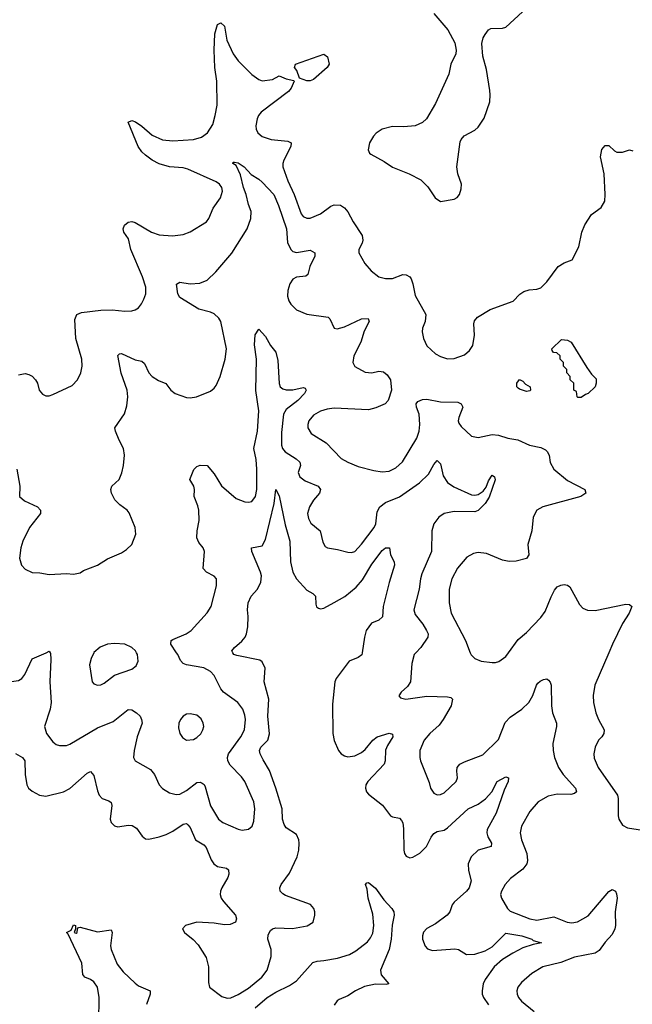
# Model space of a CAD drawing. Header units: inches. Extents: x 1771504 to 1971212, y 471788 to 643615.
# Tile 274 of 587: x 1813957 to 1817527, y 617951 to 623688. Entities that reach past the tile are written whole.
import ezdxf

# ---------------------------------------------------------------- set-up
doc = ezdxf.new("R2010")
doc.units = ezdxf.units.IN
doc.header["$MEASUREMENT"] = 0
doc.layers.add('B8611', color=7, linetype='Continuous')
doc.layers.add('B8612', color=7, linetype='Continuous')

msp = doc.modelspace()

# ---------------------------------------------------------------- linework, layer by layer
at = {"layer": 'B8611', "color": 5}
for points, elevation in [([(1813783.4, 620000), (1813810, 619919.1), (1813830, 619874.4), (1813850, 619852.2), (1813870, 619840.3), (1813910, 619832), (1813950, 619837), (1813970, 619850.4), (1813987.3, 619872.7), (1814030, 619963.7), (1814112, 620000)], 440), ([(1813933, 619413), (1813974, 619390), (1813987.7, 619370), (1813990.2, 619290), (1813998.2, 619230), (1814007.9, 619210), (1814030, 619192.6), (1814073.4, 619170), (1814110, 619163.2), (1814211.8, 619188.2), (1814250, 619207.7), (1814350, 619297.7), (1814370, 619308.5), (1814390, 619284), (1814410, 619194.8), (1814419.6, 619170), (1814437.1, 619150), (1814476.2, 619136.2), (1814490, 619126.8), (1814494.4, 619110), (1814485.2, 619030), (1814490.3, 619010), (1814510, 618991.6), (1814530, 618985.8), (1814590, 618994.5), (1814613.3, 618993.3), (1814637.5, 618977.5), (1814670.2, 618930.2), (1814690, 618916), (1814710, 618912.9), (1814770, 618926.4), (1814810, 618941.2), (1814850, 618960.2), (1814910, 619001.2), (1814930, 619004), (1814937.6, 618997.6), (1814950, 618982), (1814981.5, 618910), (1815030, 618879.6), (1815044.9, 618864.9), (1815073.8, 618793.8), (1815089.3, 618769.3), (1815110, 618754.6), (1815163.4, 618743.4), (1815173.8, 618733.8), (1815176.2, 618710), (1815171.1, 618690), (1815135.5, 618630), (1815126.7, 618610), (1815124.7, 618590), (1815131.3, 618570), (1815145.2, 618550), (1815215, 618470), (1815221.3, 618450), (1815214, 618430), (1815184.2, 618415.8), (1815150, 618414.3), (1815090, 618423.2), (1814990, 618429.8), (1814922.8, 618410), (1814906.8, 618390), (1814917.3, 618370), (1814968, 618328), (1814997, 618297), (1815043.3, 618223.3), (1815056.9, 618170), (1815058.5, 618078.5), (1815064.4, 618050), (1815136, 617996), (1815166.3, 617986.3), (1815188.6, 617988.6), (1815230, 618008.1), (1815290, 618044.7), (1815369.3, 618110), (1815399.3, 618150), (1815422.8, 618230), (1815422.2, 618270), (1815403.6, 618330), (1815405, 618355), (1815418.6, 618381.4), (1815430, 618391), (1815450, 618397.6), (1815546.4, 618393.6), (1815632.5, 618407.5), (1815667.3, 618430), (1815678, 618470), (1815678, 618490), (1815671.5, 618510), (1815651.9, 618531.9), (1815505.6, 618585.6), (1815490, 618594), (1815475.1, 618610), (1815473.3, 618630), (1815481.8, 618650), (1815530, 618715.8), (1815573.8, 618810), (1815583.5, 618850), (1815585.3, 618890), (1815583.1, 618910), (1815570, 618939.7), (1815510, 618980.3), (1815497.9, 618997.9), (1815489.2, 619030), (1815487.8, 619090), (1815450.8, 619210.8), (1815413.9, 619313.9), (1815376.4, 619376.4), (1815359.3, 619410), (1815354.5, 619430), (1815363.5, 619450), (1815404.1, 619490), (1815413.5, 619526.5), (1815404.1, 619630), (1815410, 619728.7), (1815382.2, 619830), (1815388.5, 619910), (1815370, 619947.3), (1815355.9, 619955.9), (1815222.6, 619982.6), (1815204.5, 619990), (1815198.9, 620000)], 420), ([(1814134.9, 620000), (1814136.9, 619996.9), (1814139.5, 619959.5), (1814133.8, 619830), (1814141.3, 619710), (1814134.6, 619670), (1814102.7, 619570), (1814113.1, 619530), (1814150, 619480.3), (1814170, 619464.6), (1814190, 619458.3), (1814230, 619459), (1814250, 619466.5), (1814410, 619561.1), (1814502, 619598), (1814590, 619668.9), (1814610, 619666.3), (1814637.6, 619650), (1814658.9, 619630), (1814667.9, 619610), (1814670.2, 619590), (1814641.6, 619510), (1814623.5, 619430), (1814621.1, 619390), (1814630.4, 619370), (1814720, 619320), (1814743.2, 619290), (1814769.2, 619229.2), (1814790, 619208.5), (1814830, 619184.2), (1814870, 619173.4), (1814890, 619174.9), (1814930, 619197.6), (1814990, 619243.2), (1815010, 619245.2), (1815020, 619240), (1815031.6, 619231.6), (1815038.1, 619218.1), (1815070, 619108), (1815116, 619030), (1815141.6, 619010), (1815230, 618972), (1815253.3, 618966.7), (1815290, 618970.7), (1815311.3, 618988.7), (1815321.3, 619018.7), (1815327.3, 619090), (1815321.1, 619130), (1815268.5, 619250), (1815250, 619275.8), (1815183.7, 619343.7), (1815169.8, 619370), (1815169.1, 619390), (1815174.7, 619410), (1815246, 619510), (1815267.2, 619550), (1815273.7, 619610), (1815270, 619636), (1815258, 619670), (1815229.3, 619709.3), (1815145.1, 619770), (1815129.9, 619789.9), (1815090, 619866.9), (1815070, 619890.8), (1815030, 619910.8), (1814930, 619928.5), (1814910, 619936.9), (1814894.8, 619954.8), (1814878, 619990), (1814871.5, 620000)], 440), ([(1814389.4, 620000), (1814373.8, 619966.2), (1814364.4, 619930), (1814378.8, 619830), (1814390, 619818.8), (1814410, 619810.7), (1814430, 619813), (1814450, 619821.6), (1814510, 619868.7), (1814610, 619903.7), (1814636.4, 619923.6), (1814647.3, 619950), (1814644.5, 619990), (1814638.3, 620000)], 460), ([(1815953.8, 620000), (1815952.1, 619987.9), (1815930, 619972.4), (1815876.4, 619950), (1815802, 619850), (1815793.1, 619830), (1815779.4, 619700.6), (1815782.4, 619530), (1815790, 619488.2), (1815815.4, 619430), (1815830.3, 619410), (1815850, 619398.2), (1815870, 619393.1), (1815910, 619399.5), (1815950, 619418.5), (1815970, 619435.9), (1816015.1, 619490), (1816040.5, 619510), (1816110, 619530.2), (1816130, 619524.7), (1816132.6, 619510), (1816100.1, 619459.9), (1816088.3, 619431.7), (1816086.7, 619370), (1816080.7, 619350), (1815985.8, 619250), (1815974.9, 619230), (1815971.6, 619210), (1815978, 619190), (1815990, 619175.8), (1816071.9, 619111.9), (1816118.4, 619050), (1816130, 619042.7), (1816170, 619035.6), (1816183, 619023), (1816189.3, 619009.3), (1816194.2, 618974.2), (1816196, 618850), (1816200.3, 618830), (1816210, 618813.4), (1816230, 618804.9), (1816248.4, 618808.4), (1816290, 618831.6), (1816328.5, 618871.5), (1816354.7, 618925.3), (1816370, 618946.2), (1816390, 618957.3), (1816430, 618966.4), (1816450, 618979.5), (1816570, 619089.5), (1816630, 619117.7), (1816672.6, 619147.4), (1816708.3, 619190), (1816740.5, 619250), (1816790, 619276.4), (1816806, 619270), (1816804.4, 619250), (1816781.5, 619198.5), (1816734.2, 619065.8), (1816680.6, 618970), (1816678.8, 618950), (1816686, 618926), (1816707.2, 618890), (1816705.5, 618870), (1816630, 618848.5), (1816589.1, 618810), (1816570.2, 618770), (1816572.3, 618730), (1816587.5, 618670), (1816576.2, 618630), (1816560.8, 618610), (1816490, 618546), (1816478.3, 618530), (1816463.8, 618490), (1816447.6, 618470), (1816380.5, 618419.5), (1816330, 618392.7), (1816310, 618372), (1816304.3, 618350), (1816305.5, 618330), (1816319.4, 618290), (1816333.6, 618273.6), (1816363.8, 618263.8), (1816493.7, 618273.7), (1816514.9, 618270), (1816560.6, 618240.6), (1816610, 618242.7), (1816670, 618262.7), (1816710, 618286.9), (1816790, 618366.3), (1816884.4, 618350), (1816942.4, 618330), (1816950, 618323.7), (1816998.8, 618310), (1816950, 618300.4), (1816890, 618279.6), (1816830.2, 618250), (1816770, 618212.9), (1816722.7, 618170), (1816670, 618096.1), (1816658.8, 618070), (1816651.5, 618030), (1816652.3, 618010), (1816659.4, 617990), (1816690, 617948.7)], 420), ([(1816266.2, 620000), (1816256.5, 619990), (1816243.4, 619936.6), (1816234.8, 619830), (1816216.7, 619803.3), (1816180.7, 619770), (1816167.7, 619747.7), (1816176, 619736), (1816208.5, 619728.5), (1816330, 619747.1), (1816450, 619742.7), (1816470, 619739.5), (1816479.5, 619730), (1816471.3, 619690), (1816424.4, 619610), (1816401.6, 619578.4), (1816347.2, 619530), (1816313.7, 619490), (1816288.9, 619430), (1816288.9, 619390), (1816293.4, 619370), (1816343.1, 619243.1), (1816350.6, 619210), (1816370, 619180.7), (1816390.7, 619170.7), (1816410, 619173.4), (1816430, 619183), (1816500.9, 619250), (1816509.5, 619270), (1816504.2, 619310), (1816507.6, 619330), (1816522.9, 619350), (1816550, 619364.9), (1816655.5, 619404.5), (1816746.6, 619493.4), (1816787, 619593), (1816816.3, 619623.7), (1816883.5, 619670), (1816924.8, 619710), (1816947.6, 619750), (1816968, 619810), (1816977.3, 619822.7), (1816990, 619834.9), (1817010, 619844.4), (1817030, 619847.7), (1817039.5, 619839.5), (1817048.7, 619828.7), (1817054, 619810), (1817056.1, 619690), (1817061.7, 619650), (1817084.6, 619590), (1817084.6, 619570), (1817064.6, 619470), (1817065.7, 619430), (1817072.9, 619390), (1817096.9, 619330), (1817125.2, 619290), (1817197, 619210), (1817203, 619190), (1817190, 619179.6), (1817170, 619174.3), (1817090, 619175.1), (1817036.3, 619163.7), (1816979.5, 619130), (1816930, 619074), (1816880.9, 618990), (1816873.1, 618950), (1816882, 618910), (1816912.6, 618830), (1816917.1, 618790), (1816912.8, 618770), (1816890, 618738), (1816816.8, 618683.2), (1816786, 618650), (1816764.6, 618610), (1816759.5, 618590), (1816764.2, 618570), (1816800.3, 618510), (1816814.7, 618494.7), (1816930, 618448.5), (1816970, 618441.8), (1817070, 618460.2), (1817147.7, 618430), (1817174.5, 618425.5), (1817208.1, 618431.9), (1817270, 618466.9), (1817390, 618608.5), (1817410, 618620.5), (1817430, 618610.8), (1817435.1, 618595.1), (1817438.3, 618570), (1817427, 618490), (1817429.2, 618410), (1817426, 618390), (1817410, 618358), (1817370, 618314), (1817334.8, 618265.2), (1817310, 618249.2), (1817190, 618226.1), (1817110, 618195), (1817006, 618170), (1816941.1, 618130), (1816881.8, 618078.2), (1816861.1, 618050), (1816854.9, 618030), (1816856, 618010), (1816863.6, 617990), (1816881.1, 617970), (1816954.9, 617910)], 440), ([(1816583.2, 620000), (1816588.1, 619988.1), (1816610, 619966.7), (1816646.8, 619950), (1816710, 619942), (1816730, 619942), (1816750, 619948.5), (1816790, 619977.6), (1816806.1, 620000)], 460), ([(1817390, 620000), (1817308.5, 619811.5), (1817299.1, 619750), (1817301.3, 619710), (1817314.7, 619650), (1817330.2, 619610), (1817363.2, 619550), (1817362.3, 619530), (1817350.3, 619510), (1817330, 619489.6), (1817310.2, 619450), (1817302.8, 619410), (1817305.3, 619385.3), (1817328.2, 619330), (1817440.2, 619170), (1817443.9, 619150), (1817444.2, 619050), (1817449, 619029), (1817470, 618995.5), (1817499.5, 618979.5), (1817585.7, 618965.7)], 460), ([(1815329.1, 617930), (1815398.7, 617990), (1815450, 618022.5), (1815530, 618059.9), (1815570, 618088.6), (1815665.2, 618194.8), (1815690, 618203.2), (1815730, 618205.9), (1815810, 618220.7), (1815878.6, 618241.4), (1815917, 618263), (1815984.4, 618315.6), (1816001.7, 618338.3), (1816014.5, 618365.5), (1816021.8, 618410), (1816015.4, 618475.4), (1815988, 618570), (1815981.7, 618621.7), (1815973.2, 618650), (1815981.2, 618658.8), (1815990, 618660.5), (1816030, 618627), (1816079.6, 618559.6), (1816125.5, 618510), (1816137.1, 618490), (1816138.9, 618470), (1816128.5, 618411.5), (1816122.8, 618330), (1816111, 618271), (1816060.1, 618150), (1816063.6, 618123.6), (1816107.7, 618070), (1816093.6, 618066.4), (1816030, 618068.3), (1815965.8, 618054.2), (1815914.6, 618030), (1815870, 618000.3), (1815820, 617980), (1815808.2, 617971.8), (1815790, 617946.6)], 380), ([(1814418.5, 617850), (1814420.4, 617990), (1814410.4, 618050), (1814390, 618081.2), (1814370, 618096.5), (1814337.6, 618110), (1814324.6, 618124.6), (1814319.6, 618190), (1814240.4, 618360.4), (1814229.5, 618370), (1814256.4, 618383.6), (1814270, 618414.8), (1814282, 618410), (1814282, 618390), (1814274, 618370), (1814286.4, 618366.4), (1814292, 618370), (1814294, 618390), (1814300.9, 618399.1), (1814310, 618400.7), (1814410, 618374.2), (1814490, 618384.9), (1814496.9, 618370), (1814487.4, 618292.6), (1814490.6, 618270), (1814525.9, 618185.9), (1814560.4, 618140.4), (1814630, 618074.3), (1814650, 618059.3), (1814717.6, 618030), (1814718, 618010), (1814695.8, 617950)], 380)]:
    msp.add_lwpolyline(points, dxfattribs=dict(at, elevation=elevation))
at = {"layer": 'B8611', "color": 5, "elevation": 460}
msp.add_lwpolyline([(1814950, 619644.5), (1814930, 619640.9), (1814910, 619629.2), (1814894, 619610), (1814884.9, 619590), (1814882.5, 619562.5), (1814890.8, 619530), (1814906.7, 619506.7), (1814930, 619490.7), (1814970, 619494.9), (1814990, 619504.9), (1815013.2, 619526.8), (1815025.1, 619550), (1815029.6, 619570), (1815027.3, 619590), (1815015.1, 619615.1), (1814990, 619636.2)], close=True, dxfattribs=at)
at = {"layer": 'B8612', "color": 5}
for points, elevation in [([(1816370, 623723.7), (1816452.4, 623630), (1816493.5, 623553.5), (1816501.6, 623510), (1816498, 623490), (1816470.4, 623430), (1816457.6, 623370), (1816380.7, 623199.3), (1816328.2, 623110), (1816305.5, 623090), (1816261, 623070), (1816195, 623065), (1816130, 623066.6), (1816069.3, 623050.7), (1816033.7, 623026.3), (1816018.7, 623010), (1815996.5, 622970), (1815988.4, 622930), (1815996.3, 622910), (1816004, 622904), (1816081.7, 622861.7), (1816130, 622829.3), (1816226, 622790), (1816295, 622755), (1816335.3, 622715.3), (1816379.3, 622650), (1816410, 622628.4), (1816490, 622643), (1816507.6, 622652.4), (1816519.5, 622670), (1816530, 622702), (1816531.3, 622730), (1816511, 622791), (1816504.7, 622830), (1816524.2, 622975.8), (1816529.6, 622990.4), (1816547.9, 623012.1), (1816610, 623044.9), (1816630, 623063), (1816664.5, 623115.5), (1816696.8, 623210), (1816699.8, 623250), (1816696.6, 623276.6), (1816677.2, 623397.2), (1816655.9, 623475.9), (1816649.6, 623549.6), (1816658, 623582), (1816670, 623602.8), (1816689.3, 623630), (1816703.3, 623636.7), (1816770, 623638.3), (1816790, 623645.3), (1816886.8, 623733.2)], 520), ([(1813950, 621619.5), (1813990, 621626), (1814010, 621621.1), (1814030, 621610.4), (1814050.4, 621590), (1814060.4, 621570), (1814070.5, 621530.5), (1814090, 621506), (1814110, 621496), (1814130, 621497.3), (1814150, 621504.9), (1814263.3, 621556.7), (1814294, 621590), (1814313.3, 621630), (1814321.3, 621670), (1814318.9, 621710), (1814283.7, 621830), (1814278.9, 621941.1), (1814289.8, 621970), (1814318.3, 621981.7), (1814430, 621994.8), (1814496.8, 621996.8), (1814569.8, 621990.2), (1814610, 621991.8), (1814630, 621997.6), (1814649.8, 622010.2), (1814667.6, 622032.4), (1814680.7, 622059.3), (1814691.8, 622090), (1814691.6, 622130), (1814672.3, 622190), (1814605, 622350), (1814591, 622411), (1814564.6, 622450), (1814559.8, 622470), (1814568.8, 622491.2), (1814590, 622508.2), (1814610, 622513), (1814630, 622506.9), (1814726.4, 622450), (1814770, 622435.2), (1814848.1, 622428.1), (1814910, 622437.3), (1814950, 622451.8), (1815045.1, 622510), (1815059.7, 622530), (1815084.7, 622590), (1815128, 622650), (1815138.3, 622690), (1815135.8, 622710), (1815122, 622730), (1815102.6, 622742.6), (1814937.7, 622817.7), (1814910, 622824.9), (1814830, 622831.8), (1814770, 622849.2), (1814730, 622869.3), (1814690, 622899.2), (1814670, 622918.5), (1814648.7, 622950), (1814589.7, 623090.3), (1814610, 623100.3), (1814632.8, 623092.8), (1814670, 623067.7), (1814730, 623015.9), (1814790, 622988.6), (1814850, 622983), (1814969.9, 622990.1), (1815016.7, 623003.3), (1815052, 623030), (1815082.5, 623077.5), (1815097.3, 623130), (1815107.3, 623190), (1815106.8, 623330), (1815094.8, 623410), (1815090.6, 623510), (1815093.7, 623606.3), (1815110, 623660.7), (1815130, 623670.7), (1815151.5, 623651.5), (1815164.4, 623570), (1815200.7, 623490), (1815230, 623447.9), (1815310, 623368.8), (1815350, 623339.5), (1815370, 623331.7), (1815430, 623339.6), (1815470, 623362), (1815510, 623343.2), (1815554.2, 623334.2), (1815557.3, 623330), (1815540.2, 623290), (1815523, 623270), (1815365.1, 623150), (1815348.8, 623130), (1815340.4, 623110), (1815332.7, 623070), (1815335.9, 623050), (1815345.8, 623030), (1815370, 623008.2), (1815422.8, 622990), (1815520, 622980), (1815539.6, 622970), (1815537.2, 622950), (1815496.6, 622870), (1815490.2, 622850), (1815490.2, 622830), (1815519.8, 622750), (1815556.2, 622670), (1815597, 622557), (1815610, 622541.5), (1815630, 622531.4), (1815650, 622532.1), (1815710, 622556.6), (1815770, 622601.1), (1815790, 622610.2), (1815827.5, 622607.5), (1815850, 622592), (1815870, 622568.7), (1815900.9, 622510), (1815953, 622430), (1815956.7, 622403.3), (1815953, 622387), (1815932.7, 622350), (1815933.4, 622330), (1815967.8, 622267.8), (1816004.7, 622224.7), (1816050, 622190.4), (1816090, 622180.2), (1816130, 622181.2), (1816190, 622203.5), (1816210, 622201.4), (1816230, 622190.2), (1816237.8, 622177.8), (1816248.7, 622150), (1816261.6, 622081.6), (1816323.7, 621970), (1816319.5, 621930), (1816304.9, 621890), (1816303.1, 621870), (1816310.3, 621830), (1816330, 621788), (1816380.7, 621740.7), (1816410, 621724.9), (1816450, 621711.7), (1816490, 621713.4), (1816550, 621734.9), (1816579.4, 621760.6), (1816597.6, 621790), (1816608, 621850), (1816603.3, 621916.7), (1816607.1, 621932.9), (1816624.9, 621955.1), (1816699.6, 622000.4), (1816832.7, 622047.3), (1816871.5, 622088.5), (1816895.3, 622104.7), (1816926.2, 622113.8), (1816970, 622117.6), (1816993.3, 622126.7), (1817030, 622160.4), (1817095.8, 622250), (1817130, 622272.4), (1817176.3, 622290), (1817214.7, 622365.3), (1817233.2, 622450), (1817250, 622492.4), (1817290, 622553), (1817346.5, 622593.5), (1817367.8, 622630), (1817369.8, 622670), (1817363.1, 622790), (1817342.4, 622890), (1817350, 622932), (1817370, 622956), (1817390, 622956), (1817423.4, 622923.4), (1817436.8, 622916.8), (1817470, 622917.3), (1817510, 622930.6), (1817530, 622924)], 480), ([(1813941.3, 621070), (1813959.1, 620970), (1813957.1, 620910), (1813984.8, 620884.8), (1814060.5, 620850), (1814079.3, 620830), (1814078, 620810), (1814013.7, 620730), (1813975.3, 620650), (1813964.2, 620610), (1813955.5, 620550), (1813967.3, 620510), (1813990, 620486.8), (1814030, 620467.3), (1814074.6, 620465.4), (1814130, 620454.8), (1814230, 620460.5), (1814270, 620457.1), (1814310, 620466), (1814330, 620479.1), (1814410, 620510.4), (1814470, 620546.4), (1814550, 620581.3), (1814579.5, 620600.5), (1814610, 620630.7), (1814634.7, 620690), (1814629.7, 620730), (1814594.6, 620814.6), (1814584.5, 620830), (1814541.1, 620861.1), (1814511.2, 620890), (1814491.8, 620930), (1814488, 620950), (1814494.5, 620970), (1814537, 621010), (1814552.3, 621047.7), (1814562.4, 621090), (1814567.6, 621150), (1814562.9, 621190), (1814537.4, 621237.4), (1814516, 621290), (1814512.7, 621310), (1814568.3, 621391.7), (1814582.3, 621437.7), (1814588.3, 621490), (1814583.5, 621530), (1814547.9, 621627.9), (1814530, 621732), (1814539, 621741), (1814550, 621742.4), (1814630, 621706.7), (1814670, 621698.7), (1814684.1, 621684.1), (1814710, 621630.4), (1814729.4, 621609.4), (1814766, 621586), (1814809, 621569), (1814837.6, 621530), (1814863, 621510), (1814930, 621486), (1814950, 621484.2), (1814988.3, 621491.7), (1815070, 621524.4), (1815090, 621540.5), (1815102.5, 621557.5), (1815125.4, 621610), (1815154.5, 621710), (1815161.7, 621770), (1815128.6, 621930), (1815118.5, 621950), (1815090, 621974.8), (1815070, 621984.4), (1815002.1, 622002.1), (1814891.5, 622070), (1814879.7, 622090), (1814871.9, 622148.1), (1814890, 622158.7), (1814950, 622149.2), (1815007.7, 622152.3), (1815050, 622170.4), (1815100.6, 622219.4), (1815192.9, 622327.1), (1815282, 622470), (1815304.2, 622530), (1815306.4, 622570), (1815290, 622612.3), (1815278, 622670), (1815262.3, 622710), (1815243.8, 622783.8), (1815218, 622838), (1815199, 622850), (1815202, 622858), (1815210, 622858.8), (1815230, 622854), (1815265.5, 622830), (1815305.8, 622785.9), (1815350, 622759.5), (1815370, 622741.7), (1815437.8, 622670), (1815466.4, 622606.4), (1815512, 622470), (1815517.1, 622390), (1815536.9, 622350), (1815550, 622338.2), (1815570, 622332), (1815650, 622346), (1815677.6, 622330), (1815677.4, 622310), (1815647.7, 622250), (1815636.5, 622203.5), (1815625.5, 622194.5), (1815570, 622188.6), (1815550, 622176.9), (1815531.3, 622150), (1815519.7, 622110), (1815518, 622078), (1815524.9, 622050), (1815536.5, 622030), (1815570, 621998), (1815630, 621971.7), (1815754.8, 621954.8), (1815765.5, 621945.5), (1815790, 621891), (1815806.9, 621886.9), (1815850, 621897.7), (1815950, 621944.4), (1815988, 621948), (1815994.6, 621930), (1815965.7, 621874.3), (1815946, 621810), (1815903.6, 621730), (1815898.4, 621690), (1815910, 621668), (1815970, 621634.9), (1816010, 621630.4), (1816050, 621640.3), (1816076.5, 621636.5), (1816099.1, 621619.1), (1816117.6, 621590), (1816123.8, 621530), (1816105.5, 621470), (1816087.3, 621450), (1816033.5, 621426.5), (1815990, 621415.6), (1815790, 621424.2), (1815750, 621419.3), (1815710, 621406.8), (1815670, 621383.5), (1815643.2, 621350), (1815637.1, 621330), (1815637.1, 621310), (1815656.3, 621276.3), (1815742.7, 621222.7), (1815830, 621132.2), (1815870, 621110.3), (1815930, 621085.3), (1816020.6, 621060.6), (1816070, 621053.4), (1816110, 621057.4), (1816150, 621078), (1816188.8, 621111.2), (1816272.1, 621250), (1816284.4, 621290), (1816289.7, 621330), (1816285.1, 621390), (1816269.6, 621430), (1816267.3, 621450), (1816276.9, 621463.1), (1816304.1, 621475.9), (1816330, 621477.6), (1816410, 621462), (1816510, 621459), (1816530.5, 621450), (1816539.5, 621430), (1816517, 621370), (1816512.7, 621350), (1816516.4, 621336.4), (1816530, 621317.3), (1816590, 621262), (1816630, 621254.4), (1816710, 621270.6), (1816747.3, 621267.3), (1816802, 621250), (1816859.6, 621239.6), (1816928, 621210), (1816994.8, 621194.8), (1817021.7, 621181.7), (1817031.7, 621171.7), (1817042, 621150), (1817048.8, 621108.8), (1817070.4, 621070), (1817150, 621003.1), (1817250.7, 620950), (1817257.3, 620930), (1817226.8, 620910), (1817006, 620850), (1816970.2, 620829.8), (1816950.3, 620790), (1816941.3, 620710), (1816919.3, 620630), (1816923.8, 620570), (1816910.3, 620549.7), (1816850, 620533.5), (1816810, 620530.9), (1816770, 620539.8), (1816677.6, 620577.6), (1816630, 620584.4), (1816602, 620578), (1816563.5, 620556.5), (1816507.7, 620492.3), (1816476.5, 620430), (1816460.7, 620370), (1816459.7, 620290), (1816472.4, 620230), (1816554.9, 620070), (1816583.2, 620000)], 460), ([(1814871.5, 620000), (1814838.9, 620050), (1814840.7, 620070), (1814850, 620077.6), (1814927.6, 620110), (1814956.9, 620130), (1815050, 620232.2), (1815073.1, 620270), (1815103.7, 620390), (1815105.2, 620430), (1815090, 620445.2), (1815046, 620470), (1815027.3, 620490), (1815034, 620590), (1815026.6, 620610), (1815001.5, 620641.5), (1814989.7, 620669.7), (1814991.1, 620710), (1815004.2, 620770), (1815001.1, 620830), (1814996.1, 620856.1), (1814974.7, 620910), (1814976.9, 620950), (1814972.8, 620970), (1814949.5, 621010), (1814973.1, 621066.9), (1814990, 621084.9), (1815010, 621092.7), (1815050, 621090.7), (1815090, 621043), (1815132.5, 620972.5), (1815218, 620898), (1815270, 620879.1), (1815290, 620876.3), (1815310, 620880.7), (1815331.1, 620910), (1815339.1, 620950), (1815339.9, 621070), (1815335, 621125), (1815322.3, 621190), (1815342.2, 621290), (1815350.4, 621410), (1815332.8, 621527.2), (1815337.4, 621710), (1815326.5, 621793.5), (1815330, 621852), (1815350, 621886), (1815390, 621842.8), (1815419.1, 621790), (1815450.3, 621750.3), (1815462.2, 621702.2), (1815469.4, 621569.4), (1815475.8, 621550), (1815490, 621537), (1815510, 621531.7), (1815550, 621531.6), (1815610, 621545.5), (1815620.7, 621540.7), (1815627.7, 621530), (1815616.9, 621510), (1815578.8, 621470), (1815510, 621417.3), (1815495, 621390), (1815483.3, 621283.3), (1815483.2, 621210), (1815489.3, 621190), (1815503.9, 621170), (1815567.6, 621130), (1815589, 621110), (1815593.8, 621090), (1815579.6, 621050), (1815590, 621025.3), (1815620.5, 621000.5), (1815695.8, 620970), (1815710.3, 620950), (1815705.2, 620930), (1815670, 620888), (1815645.5, 620850), (1815635.2, 620810), (1815640.9, 620780.9), (1815654.7, 620754.7), (1815709, 620710), (1815723.8, 620643.8), (1815738, 620618), (1815750.3, 620610.3), (1815810, 620602), (1815870, 620585.7), (1815890, 620583.1), (1815910, 620590.4), (1815950, 620632.2), (1816023.9, 620730), (1816032.7, 620750), (1816039.8, 620820.2), (1816056.8, 620850), (1816090, 620875.4), (1816170, 620907.6), (1816286.8, 620990), (1816340.1, 621039.9), (1816370, 621096.4), (1816390, 621119.3), (1816410, 621101), (1816425.5, 621030), (1816451.1, 620991.1), (1816487, 620967), (1816590, 620919.4), (1816610, 620917.1), (1816630, 620921.5), (1816658.7, 620941.3), (1816675.9, 620964.1), (1816690, 621000.5), (1816710, 621033.4), (1816724, 621024), (1816727.3, 621007.3), (1816693.7, 620906.3), (1816670.2, 620870), (1816630, 620828.5), (1816610, 620820.9), (1816490, 620822), (1816430.5, 620810), (1816399.6, 620790), (1816371.1, 620750), (1816358.9, 620710), (1816357.1, 620590), (1816300.6, 620459.4), (1816292.6, 620430), (1816285.5, 620370), (1816254.4, 620250), (1816261.9, 620221.8), (1816306.1, 620166.1), (1816328.3, 620130), (1816336.9, 620110), (1816335.6, 620090), (1816295.3, 620030), (1816266.2, 620000)], 440), ([(1815198.9, 620000), (1815193.3, 620010), (1815208.2, 620030), (1815252.8, 620067.2), (1815270.9, 620090), (1815279.2, 620110), (1815286, 620150), (1815288.4, 620210), (1815284.8, 620250), (1815288.7, 620290), (1815305.6, 620330), (1815342.5, 620370), (1815362.6, 620410), (1815367.2, 620447.2), (1815361.6, 620470), (1815309.8, 620590), (1815307.6, 620610), (1815370, 620622.3), (1815390, 620659.5), (1815439.8, 620870), (1815450, 620951), (1815470, 620914.8), (1815504.5, 620744.5), (1815532.4, 620650), (1815535.9, 620530), (1815549.2, 620470), (1815570, 620429.4), (1815630, 620363.5), (1815665.3, 620345.3), (1815681.7, 620330), (1815682.6, 620282.6), (1815687.4, 620267.4), (1815698.5, 620258.6), (1815710, 620254.6), (1815730, 620260.2), (1815790, 620291.6), (1815851.9, 620328.1), (1815918.8, 620381.2), (1815955.2, 620424.8), (1816010, 620516.1), (1816070, 620594.4), (1816090, 620611.1), (1816113, 620610), (1816119.1, 620570), (1816139.1, 620530), (1816141.6, 620510), (1816110.2, 620409.8), (1816074.5, 620270), (1816071, 620209), (1816050.6, 620190), (1816007.5, 620172.5), (1815976.5, 620130), (1815966.3, 620090), (1815953.8, 620000)], 420), ([(1816806.1, 620000), (1816862.3, 620077.7), (1816910, 620118), (1816994.7, 620205.3), (1817019.6, 620240.4), (1817054, 620326), (1817074.8, 620365.2), (1817090, 620383), (1817110, 620394), (1817130, 620397.6), (1817150, 620392.4), (1817162.9, 620382.9), (1817219.9, 620279.9), (1817239.5, 620259.5), (1817267.1, 620247.1), (1817310, 620245.7), (1817490, 620282), (1817510, 620281.6), (1817524.9, 620270), (1817508.7, 620230), (1817469.3, 620170.7), (1817411.6, 620050), (1817390, 620000)], 460), ([(1814638.3, 620000), (1814632, 620010), (1814610, 620029.4), (1814569.5, 620049.5), (1814510, 620054), (1814470, 620049.5), (1814427.1, 620032.9), (1814390, 620001.2), (1814389.4, 620000)], 460), ([(1814112, 620000), (1814130, 620008), (1814134.9, 620000)], 440)]:
    msp.add_lwpolyline(points, dxfattribs=dict(at, elevation=elevation))
for points, elevation in [([(1815650, 623331.7), (1815630, 623332.5), (1815587.7, 623347.7), (1815571.7, 623391.7), (1815559.7, 623410), (1815563.7, 623430), (1815730, 623487.7), (1815751.7, 623471.7), (1815760.3, 623430), (1815748.5, 623410), (1815670, 623340.8)], 480), ([(1817210, 621486), (1817206, 621490), (1817202, 621522), (1817186, 621530), (1817186, 621570), (1817166, 621590), (1817166, 621610), (1817146, 621630), (1817146, 621650), (1817126, 621670), (1817126, 621690), (1817106, 621710), (1817106, 621730), (1817087.3, 621747.3), (1817068.4, 621748.4), (1817060.4, 621760.4), (1817058, 621770), (1817115.3, 621824.7), (1817150, 621821), (1817171, 621810), (1817262, 621662), (1817290, 621622), (1817316, 621596), (1817316, 621570), (1817310, 621549.2), (1817271, 621510), (1817254.8, 621505.2), (1817230, 621486)], 460), ([(1816910, 621522), (1816870, 621535.3), (1816862, 621542), (1816855.3, 621550), (1816855.3, 621570), (1816870, 621591.3), (1816890, 621582), (1816904.7, 621564.7), (1816932, 621550), (1816934, 621530), (1816930, 621526)], 460)]:
    msp.add_lwpolyline(points, close=True, dxfattribs=dict(at, elevation=elevation))

doc.saveas('drawing.dxf')
